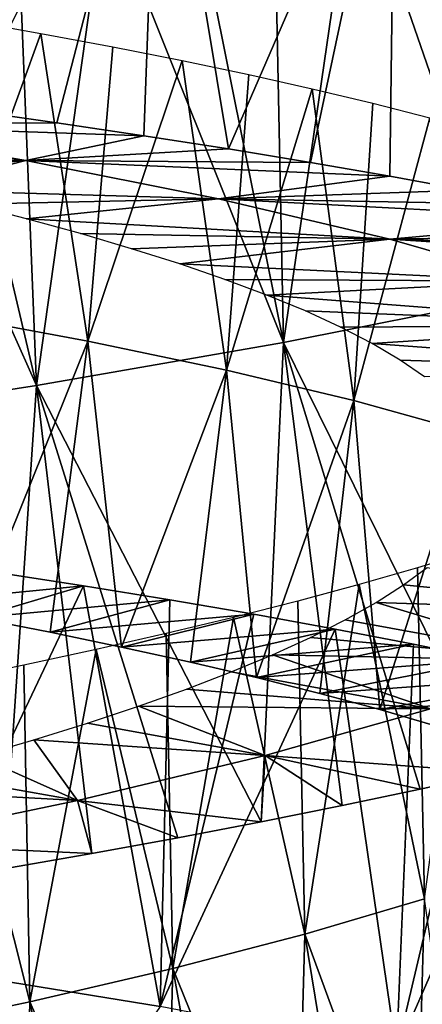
# Model space of a CAD drawing. Header units: millimetres. Extents: x -161 to 161, y -94 to 1149.
# Tile 856 of 1056: x 47.42 to 48.87, y 442 to 445.55. Entities that reach past the tile are written whole.
import ezdxf

# ---------------------------------------------------------------- set-up
doc = ezdxf.new("R2010")
doc.units = ezdxf.units.MM
doc.header["$LTSCALE"] = 81.481481
for name, color, linetype in [('85', 7, 'CONTINUOUS'), ('86', 7, 'CONTINUOUS'), ('87', 7, 'CONTINUOUS'), ('88', 7, 'CONTINUOUS')]:
    doc.layers.add(name, color=color, linetype=linetype)

msp = doc.modelspace()

# ---------------------------------------------------------------- linework, layer by layer
at = {"layer": '85', "color": 7, "linetype": 'CONTINUOUS', "true_color": 0xaaaaaa}
for points in [[(47.5513, 445.1791, -6.4266), (46.681, 445.1734, -5.4998), (47.2304, 445.2244, -6.5699), (47.5513, 445.1791, -6.4266)], [(47.8646, 445.1327, -6.2673), (46.681, 445.1734, -5.4998), (47.5513, 445.1791, -6.4266), (47.8646, 445.1327, -6.2673)], [(46.681, 445.1734, -5.4998), (47.4384, 445.0431, -5.1327), (46.3416, 445.0863, -4.3439), (46.681, 445.1734, -5.4998)], [(47.4384, 445.0431, -5.1327), (46.681, 445.1734, -5.4998), (47.8646, 445.1327, -6.2673), (47.4384, 445.0431, -5.1327)], [(48.1694, 445.0851, -6.0924), (47.4384, 445.0431, -5.1327), (47.8646, 445.1327, -6.2673), (48.1694, 445.0851, -6.0924)], [(46.3416, 445.0863, -4.3439), (47.4384, 445.0431, -5.1327), (46.5758, 445.0375, -4.2362), (46.3416, 445.0863, -4.3439)], [(48.465, 445.0365, -5.9025), (47.4384, 445.0431, -5.1327), (48.1694, 445.0851, -6.0924), (48.465, 445.0365, -5.9025)], [(46.5758, 445.0375, -4.2362), (47.4384, 445.0431, -5.1327), (46.8035, 444.9877, -4.1155), (46.5758, 445.0375, -4.2362)], [(46.8035, 444.9877, -4.1155), (47.4384, 445.0431, -5.1327), (47.0241, 444.937, -3.9821), (46.8035, 444.9877, -4.1155)], [(47.4384, 445.0431, -5.1327), (48.1338, 444.9053, -4.6602), (47.0241, 444.937, -3.9821), (47.4384, 445.0431, -5.1327)], [(48.1338, 444.9053, -4.6602), (47.4384, 445.0431, -5.1327), (48.7509, 444.9868, -5.698), (48.1338, 444.9053, -4.6602)], [(48.7509, 444.9868, -5.698), (47.4384, 445.0431, -5.1327), (48.465, 445.0365, -5.9025), (48.7509, 444.9868, -5.698)], [(49.0261, 444.9359, -5.4793), (48.1338, 444.9053, -4.6602), (48.7509, 444.9868, -5.698), (49.0261, 444.9359, -5.4793)], [(47.0241, 444.937, -3.9821), (48.1338, 444.9053, -4.6602), (47.2368, 444.8854, -3.8366), (47.0241, 444.937, -3.9821)], [(49.2897, 444.8841, -5.2471), (48.1338, 444.9053, -4.6602), (49.0261, 444.9359, -5.4793), (49.2897, 444.8841, -5.2471)], [(47.2368, 444.8854, -3.8366), (48.1338, 444.9053, -4.6602), (47.4409, 444.8329, -3.6794), (47.2368, 444.8854, -3.8366)], [(48.1338, 444.9053, -4.6602), (48.752, 444.7602, -4.0924), (47.4409, 444.8329, -3.6794), (48.1338, 444.9053, -4.6602)], [(48.752, 444.7602, -4.0924), (48.1338, 444.9053, -4.6602), (49.541, 444.8311, -5.0019), (48.752, 444.7602, -4.0924)], [(49.541, 444.8311, -5.0019), (48.1338, 444.9053, -4.6602), (49.2897, 444.8841, -5.2471), (49.541, 444.8311, -5.0019)], [(47.4409, 444.8329, -3.6794), (48.752, 444.7602, -4.0924), (47.6357, 444.7796, -3.5111), (47.4409, 444.8329, -3.6794)], [(49.7793, 444.7772, -4.7444), (48.752, 444.7602, -4.0924), (49.541, 444.8311, -5.0019), (49.7793, 444.7772, -4.7444)], [(47.6357, 444.7796, -3.5111), (48.752, 444.7602, -4.0924), (47.8202, 444.7254, -3.3323), (47.6357, 444.7796, -3.5111)], [(47.8202, 444.7254, -3.3323), (48.752, 444.7602, -4.0924), (47.994, 444.6704, -3.1434), (47.8202, 444.7254, -3.3323)], [(48.752, 444.7602, -4.0924), (49.2797, 444.6081, -3.4409), (47.994, 444.6704, -3.1434), (48.752, 444.7602, -4.0924)], [(50.0041, 444.7223, -4.4754), (48.752, 444.7602, -4.0924), (49.7793, 444.7772, -4.7444), (50.0041, 444.7223, -4.4754)], [(49.2797, 444.6081, -3.4409), (48.752, 444.7602, -4.0924), (50.2149, 444.6664, -4.1954), (49.2797, 444.6081, -3.4409)], [(50.2149, 444.6664, -4.1954), (48.752, 444.7602, -4.0924), (50.0041, 444.7223, -4.4754), (50.2149, 444.6664, -4.1954)], [(47.994, 444.6704, -3.1434), (49.2797, 444.6081, -3.4409), (48.1566, 444.6147, -2.9453), (47.994, 444.6704, -3.1434)], [(48.1566, 444.6147, -2.9453), (49.2797, 444.6081, -3.4409), (48.3077, 444.5582, -2.7383), (48.1566, 444.6147, -2.9453)], [(49.2797, 444.6081, -3.4409), (49.7065, 444.4495, -2.7205), (48.3077, 444.5582, -2.7383), (49.2797, 444.6081, -3.4409)], [(48.3077, 444.5582, -2.7383), (49.7065, 444.4495, -2.7205), (48.447, 444.5008, -2.5231), (48.3077, 444.5582, -2.7383)], [(48.447, 444.5008, -2.5231), (49.7065, 444.4495, -2.7205), (48.574, 444.4426, -2.3), (48.447, 444.5008, -2.5231)], [(48.574, 444.4426, -2.3), (49.7065, 444.4495, -2.7205), (48.6883, 444.3836, -2.0699), (48.574, 444.4426, -2.3)], [(49.7065, 444.4495, -2.7205), (50.0225, 444.2852, -1.9462), (48.6883, 444.3836, -2.0699), (49.7065, 444.4495, -2.7205)], [(48.6883, 444.3836, -2.0699), (50.0225, 444.2852, -1.9462), (48.789, 444.324, -1.8338), (48.6883, 444.3836, -2.0699)], [(48.789, 444.324, -1.8338), (50.0225, 444.2852, -1.9462), (48.8759, 444.2638, -1.5926), (48.789, 444.324, -1.8338)], [(48.8859, 443.5766, 1.1708), (49.7995, 443.4142, 2.1316), (48.8011, 443.5132, 1.4113), (48.8859, 443.5766, 1.1708)], [(48.8011, 443.5132, 1.4113), (49.7995, 443.4142, 2.1316), (48.7026, 443.45, 1.6465), (48.8011, 443.5132, 1.4113)], [(48.7026, 443.45, 1.6465), (49.4006, 443.239, 2.8653), (48.5907, 443.3869, 1.8757), (48.7026, 443.45, 1.6465)], [(49.7995, 443.4142, 2.1316), (49.4006, 443.239, 2.8653), (48.7026, 443.45, 1.6465), (49.7995, 443.4142, 2.1316)], [(48.5907, 443.3869, 1.8757), (49.4006, 443.239, 2.8653), (48.466, 443.3242, 2.098), (48.5907, 443.3869, 1.8757)], [(48.466, 443.3242, 2.098), (49.4006, 443.239, 2.8653), (48.3287, 443.2617, 2.3131), (48.466, 443.3242, 2.098)], [(48.3287, 443.2617, 2.3131), (48.8982, 443.0667, 3.5334), (48.1793, 443.1995, 2.5203), (48.3287, 443.2617, 2.3131)], [(49.4006, 443.239, 2.8653), (48.8982, 443.0667, 3.5334), (48.3287, 443.2617, 2.3131), (49.4006, 443.239, 2.8653)], [(48.1793, 443.1995, 2.5203), (48.8982, 443.0667, 3.5334), (48.018, 443.1377, 2.7191), (48.1793, 443.1995, 2.5203)], [(48.018, 443.1377, 2.7191), (48.8982, 443.0667, 3.5334), (47.8453, 443.0763, 2.9088), (48.018, 443.1377, 2.7191)], [(47.8453, 443.0763, 2.9088), (48.3023, 442.8987, 4.121), (47.6618, 443.0154, 3.0885), (47.8453, 443.0763, 2.9088)], [(48.8982, 443.0667, 3.5334), (48.3023, 442.8987, 4.121), (47.8453, 443.0763, 2.9088), (48.8982, 443.0667, 3.5334)], [(48.3023, 442.8987, 4.121), (48.8982, 443.0667, 3.5334), (49.1319, 442.8376, 4.9875), (48.3023, 442.8987, 4.121)], [(47.6618, 443.0154, 3.0885), (48.3023, 442.8987, 4.121), (47.4681, 442.9552, 3.2573), (47.6618, 443.0154, 3.0885)], [(47.4681, 442.9552, 3.2573), (47.6256, 442.7364, 4.6155), (47.2654, 442.8957, 3.4146), (47.4681, 442.9552, 3.2573)], [(48.3023, 442.8987, 4.121), (47.6256, 442.7364, 4.6155), (47.4681, 442.9552, 3.2573), (48.3023, 442.8987, 4.121)], [(47.2654, 442.8957, 3.4146), (47.6256, 442.7364, 4.6155), (47.0542, 442.8371, 3.5602), (47.2654, 442.8957, 3.4146)], [(47.6256, 442.7364, 4.6155), (48.3023, 442.8987, 4.121), (48.2881, 442.659, 5.613), (47.6256, 442.7364, 4.6155)], [(48.2881, 442.659, 5.613), (48.3023, 442.8987, 4.121), (48.5797, 442.7176, 5.4188), (48.2881, 442.659, 5.613)], [(48.5797, 442.7176, 5.4188), (48.3023, 442.8987, 4.121), (48.8613, 442.7772, 5.2101), (48.5797, 442.7176, 5.4188)], [(48.8613, 442.7772, 5.2101), (48.3023, 442.8987, 4.121), (49.1319, 442.8376, 4.9875), (48.8613, 442.7772, 5.2101)], [(47.0542, 442.8371, 3.5602), (47.6256, 442.7364, 4.6155), (46.835, 442.7794, 3.6936), (47.0542, 442.8371, 3.5602)], [(47.6256, 442.7364, 4.6155), (46.8828, 442.5811, 5.0068), (46.835, 442.7794, 3.6936), (47.6256, 442.7364, 4.6155)], [(46.8828, 442.5811, 5.0068), (47.6256, 442.7364, 4.6155), (47.6773, 442.5449, 5.9562), (46.8828, 442.5811, 5.0068)], [(47.6773, 442.5449, 5.9562), (47.6256, 442.7364, 4.6155), (47.987, 442.6014, 5.7923), (47.6773, 442.5449, 5.9562)], [(47.987, 442.6014, 5.7923), (47.6256, 442.7364, 4.6155), (48.2881, 442.659, 5.613), (47.987, 442.6014, 5.7923)], [(47.3595, 442.4895, 6.1044), (46.8828, 442.5811, 5.0068), (47.6773, 442.5449, 5.9562), (47.3595, 442.4895, 6.1044)]]:
    msp.add_3dface(points, dxfattribs=at)
at = {"layer": '86', "color": 7, "linetype": 'CONTINUOUS', "true_color": 0xaaaaaa}
for points in [[(47.6469, 443.51, -6.4962), (47.3275, 443.559, -6.6437), (46.9866, 443.4449, -5.4855), (47.6469, 443.51, -6.4962)], [(47.2604, 443.3943, -5.35), (47.6469, 443.51, -6.4962), (46.9866, 443.4449, -5.4855), (47.2604, 443.3943, -5.35)], [(47.9583, 443.4594, -6.3329), (47.6469, 443.51, -6.4962), (47.2604, 443.3943, -5.35), (47.9583, 443.4594, -6.3329)], [(47.5266, 443.3424, -5.2003), (47.9583, 443.4594, -6.3329), (47.2604, 443.3943, -5.35), (47.5266, 443.3424, -5.2003)], [(48.261, 443.4074, -6.1542), (47.9583, 443.4594, -6.3329), (47.5266, 443.3424, -5.2003), (48.261, 443.4074, -6.1542)], [(47.7842, 443.2892, -5.037), (48.261, 443.4074, -6.1542), (47.5266, 443.3424, -5.2003), (47.7842, 443.2892, -5.037)], [(48.5542, 443.354, -5.9606), (48.261, 443.4074, -6.1542), (47.7842, 443.2892, -5.037), (48.5542, 443.354, -5.9606)], [(48.0326, 443.2347, -4.8604), (48.5542, 443.354, -5.9606), (47.7842, 443.2892, -5.037), (48.0326, 443.2347, -4.8604)], [(48.8371, 443.2992, -5.7525), (48.5542, 443.354, -5.9606), (48.0326, 443.2347, -4.8604), (48.8371, 443.2992, -5.7525)], [(48.2711, 443.179, -4.6712), (48.8371, 443.2992, -5.7525), (48.0326, 443.2347, -4.8604), (48.2711, 443.179, -4.6712)], [(49.1091, 443.243, -5.5306), (48.8371, 443.2992, -5.7525), (48.2711, 443.179, -4.6712), (49.1091, 443.243, -5.5306)], [(48.4989, 443.1221, -4.4698), (49.1091, 443.243, -5.5306), (48.2711, 443.179, -4.6712), (48.4989, 443.1221, -4.4698)], [(49.3692, 443.1854, -5.2954), (49.1091, 443.243, -5.5306), (48.4989, 443.1221, -4.4698), (49.3692, 443.1854, -5.2954)], [(48.7154, 443.0639, -4.2567), (49.3692, 443.1854, -5.2954), (48.4989, 443.1221, -4.4698), (48.7154, 443.0639, -4.2567)], [(49.6168, 443.1265, -5.0473), (49.3692, 443.1854, -5.2954), (48.7154, 443.0639, -4.2567), (49.6168, 443.1265, -5.0473)], [(48.92, 443.0046, -4.0324), (49.6168, 443.1265, -5.0473), (48.7154, 443.0639, -4.2567), (48.92, 443.0046, -4.0324)]]:
    msp.add_3dface(points, dxfattribs=at)
at = {"layer": '87', "color": 7, "linetype": 'CONTINUOUS', "true_color": 0xaaaaaa}
for points in [[(47.2304, 445.2244, -6.5699), (46.9923, 446.7242, -6.5937), (47.9181, 446.6005, -6.1653), (47.2304, 445.2244, -6.5699)], [(47.5513, 445.1791, -6.4266), (47.2304, 445.2244, -6.5699), (47.9181, 446.6005, -6.1653), (47.5513, 445.1791, -6.4266)], [(47.8646, 445.1327, -6.2673), (47.5513, 445.1791, -6.4266), (47.9181, 446.6005, -6.1653), (47.8646, 445.1327, -6.2673)], [(48.1694, 445.0851, -6.0924), (47.8646, 445.1327, -6.2673), (47.9181, 446.6005, -6.1653), (48.1694, 445.0851, -6.0924)], [(48.1694, 445.0851, -6.0924), (47.9181, 446.6005, -6.1653), (48.7712, 446.4703, -5.6071), (48.1694, 445.0851, -6.0924)], [(48.465, 445.0365, -5.9025), (48.1694, 445.0851, -6.0924), (48.7712, 446.4703, -5.6071), (48.465, 445.0365, -5.9025)], [(48.7509, 444.9868, -5.698), (48.465, 445.0365, -5.9025), (48.7712, 446.4703, -5.6071), (48.7509, 444.9868, -5.698)], [(49.0261, 444.9359, -5.4793), (48.7509, 444.9868, -5.698), (48.7712, 446.4703, -5.6071), (49.0261, 444.9359, -5.4793)], [(49.0261, 444.9359, -5.4793), (48.7712, 446.4703, -5.6071), (49.5334, 446.3335, -4.9314), (49.0261, 444.9359, -5.4793)], [(48.9034, 446.1979, 5.3773), (48.6237, 446.1467, 5.5902), (49.1764, 444.5481, 5.0647), (48.9034, 446.1979, 5.3773)], [(48.6237, 446.1467, 5.5902), (48.3337, 446.0959, 5.7888), (48.3678, 444.3872, 5.6815), (48.6237, 446.1467, 5.5902)], [(49.1764, 444.5481, 5.0647), (48.6237, 446.1467, 5.5902), (48.3678, 444.3872, 5.6815), (49.1764, 444.5481, 5.0647)], [(48.3337, 446.0959, 5.7888), (48.0341, 446.0455, 5.9726), (48.3678, 444.3872, 5.6815), (48.3337, 446.0959, 5.7888)], [(48.0341, 446.0455, 5.9726), (47.7256, 445.9955, 6.141), (48.3678, 444.3872, 5.6815), (48.0341, 446.0455, 5.9726)], [(47.7256, 445.9955, 6.141), (47.409, 445.946, 6.2937), (47.4771, 444.2321, 6.1744), (47.7256, 445.9955, 6.141)], [(48.3678, 444.3872, 5.6815), (47.7256, 445.9955, 6.141), (47.4771, 444.2321, 6.1744), (48.3678, 444.3872, 5.6815)], [(47.409, 445.946, 6.2937), (47.0851, 445.897, 6.4301), (47.4771, 444.2321, 6.1744), (47.409, 445.946, 6.2937)], [(47.0851, 445.897, 6.4301), (46.7547, 445.8486, 6.5498), (47.4771, 444.2321, 6.1744), (47.0851, 445.897, 6.4301)], [(47.4771, 444.2321, 6.1744), (46.7547, 445.8486, 6.5498), (46.5229, 444.084, 6.5317), (47.4771, 444.2321, 6.1744)], [(49.1319, 442.8376, 4.9875), (49.1764, 444.5481, 5.0647), (48.3678, 444.3872, 5.6815), (49.1319, 442.8376, 4.9875)], [(48.2881, 442.659, 5.613), (48.3678, 444.3872, 5.6815), (47.4771, 444.2321, 6.1744), (48.2881, 442.659, 5.613)], [(48.2881, 442.659, 5.613), (48.5797, 442.7176, 5.4188), (48.3678, 444.3872, 5.6815), (48.2881, 442.659, 5.613)], [(48.5797, 442.7176, 5.4188), (48.8613, 442.7772, 5.2101), (48.3678, 444.3872, 5.6815), (48.5797, 442.7176, 5.4188)], [(48.8613, 442.7772, 5.2101), (49.1319, 442.8376, 4.9875), (48.3678, 444.3872, 5.6815), (48.8613, 442.7772, 5.2101)], [(47.3595, 442.4895, 6.1044), (47.4771, 444.2321, 6.1744), (46.5229, 444.084, 6.5317), (47.3595, 442.4895, 6.1044)], [(47.3595, 442.4895, 6.1044), (47.6773, 442.5449, 5.9562), (47.4771, 444.2321, 6.1744), (47.3595, 442.4895, 6.1044)], [(47.6773, 442.5449, 5.9562), (47.987, 442.6014, 5.7923), (47.4771, 444.2321, 6.1744), (47.6773, 442.5449, 5.9562)], [(47.987, 442.6014, 5.7923), (48.2881, 442.659, 5.613), (47.4771, 444.2321, 6.1744), (47.987, 442.6014, 5.7923)], [(47.3275, 443.559, -6.6437), (47.6469, 443.51, -6.4962), (46.9981, 442.1439, -6.9083), (47.3275, 443.559, -6.6437)], [(46.9981, 442.1439, -6.9083), (47.6469, 443.51, -6.4962), (47.9234, 441.9936, -6.4876), (46.9981, 442.1439, -6.9083)], [(47.6469, 443.51, -6.4962), (47.9583, 443.4594, -6.3329), (47.9234, 441.9936, -6.4876), (47.6469, 443.51, -6.4962)], [(47.9583, 443.4594, -6.3329), (48.261, 443.4074, -6.1542), (47.9234, 441.9936, -6.4876), (47.9583, 443.4594, -6.3329)], [(48.261, 443.4074, -6.1542), (48.5542, 443.354, -5.9606), (47.9234, 441.9936, -6.4876), (48.261, 443.4074, -6.1542)], [(47.9234, 441.9936, -6.4876), (48.5542, 443.354, -5.9606), (48.7761, 441.8286, -5.9379), (47.9234, 441.9936, -6.4876)], [(48.5542, 443.354, -5.9606), (48.8371, 443.2992, -5.7525), (48.7761, 441.8286, -5.9379), (48.5542, 443.354, -5.9606)], [(48.8371, 443.2992, -5.7525), (49.1091, 443.243, -5.5306), (48.7761, 441.8286, -5.9379), (48.8371, 443.2992, -5.7525)], [(49.1091, 443.243, -5.5306), (49.3692, 443.1854, -5.2954), (48.7761, 441.8286, -5.9379), (49.1091, 443.243, -5.5306)], [(48.7761, 441.8286, -5.9379), (49.3692, 443.1854, -5.2954), (49.5377, 441.6498, -5.2714), (48.7761, 441.8286, -5.9379)], [(47.0214, 440.6799, -7.0614), (46.9981, 442.1439, -6.9083), (47.9234, 441.9936, -6.4876), (47.0214, 440.6799, -7.0614)]]:
    msp.add_3dface(points, dxfattribs=at)
at = {"layer": '88', "color": 7, "linetype": 'CONTINUOUS', "true_color": 0xaaaaaa}
for points in [[(47.4933, 445.5012, -5.0742), (47.1256, 444.4922, -5.3392), (47.2255, 445.5488, -5.2238), (47.4933, 445.5012, -5.0742)], [(47.6622, 444.3918, -5.0355), (47.1256, 444.4922, -5.3392), (47.4933, 445.5012, -5.0742), (47.6622, 444.3918, -5.0355)], [(47.7526, 445.4527, -4.9107), (47.6622, 444.3918, -5.0355), (47.4933, 445.5012, -5.0742), (47.7526, 445.4527, -4.9107)], [(48.0026, 445.4034, -4.734), (47.6622, 444.3918, -5.0355), (47.7526, 445.4527, -4.9107), (48.0026, 445.4034, -4.734)], [(48.1629, 444.2869, -4.6769), (47.6622, 444.3918, -5.0355), (48.0026, 445.4034, -4.734), (48.1629, 444.2869, -4.6769)], [(48.2426, 445.3532, -4.5445), (48.1629, 444.2869, -4.6769), (48.0026, 445.4034, -4.734), (48.2426, 445.3532, -4.5445)], [(48.4719, 445.3021, -4.3429), (48.1629, 444.2869, -4.6769), (48.2426, 445.3532, -4.5445), (48.4719, 445.3021, -4.3429)], [(48.6218, 444.1777, -4.2674), (48.1629, 444.2869, -4.6769), (48.4719, 445.3021, -4.3429), (48.6218, 444.1777, -4.2674)], [(48.69, 445.2502, -4.1294), (48.6218, 444.1777, -4.2674), (48.4719, 445.3021, -4.3429), (48.69, 445.2502, -4.1294)], [(48.8963, 445.1974, -3.9045), (48.6218, 444.1777, -4.2674), (48.69, 445.2502, -4.1294), (48.8963, 445.1974, -3.9045)], [(49.0333, 444.0642, -3.8112), (48.6218, 444.1777, -4.2674), (48.8963, 445.1974, -3.9045), (49.0333, 444.0642, -3.8112)], [(47.2604, 443.3943, -5.35), (47.1256, 444.4922, -5.3392), (47.6622, 444.3918, -5.0355), (47.2604, 443.3943, -5.35)], [(47.5266, 443.3424, -5.2003), (47.2604, 443.3943, -5.35), (47.6622, 444.3918, -5.0355), (47.5266, 443.3424, -5.2003)], [(47.7842, 443.2892, -5.037), (47.5266, 443.3424, -5.2003), (47.6622, 444.3918, -5.0355), (47.7842, 443.2892, -5.037)], [(47.7842, 443.2892, -5.037), (47.6622, 444.3918, -5.0355), (48.1629, 444.2869, -4.6769), (47.7842, 443.2892, -5.037)], [(48.0326, 443.2347, -4.8604), (47.7842, 443.2892, -5.037), (48.1629, 444.2869, -4.6769), (48.0326, 443.2347, -4.8604)], [(48.2711, 443.179, -4.6712), (48.0326, 443.2347, -4.8604), (48.1629, 444.2869, -4.6769), (48.2711, 443.179, -4.6712)], [(48.2711, 443.179, -4.6712), (48.1629, 444.2869, -4.6769), (48.6218, 444.1777, -4.2674), (48.2711, 443.179, -4.6712)], [(48.4989, 443.1221, -4.4698), (48.2711, 443.179, -4.6712), (48.6218, 444.1777, -4.2674), (48.4989, 443.1221, -4.4698)], [(48.7154, 443.0639, -4.2567), (48.4989, 443.1221, -4.4698), (48.6218, 444.1777, -4.2674), (48.7154, 443.0639, -4.2567)], [(48.7154, 443.0639, -4.2567), (48.6218, 444.1777, -4.2674), (49.0333, 444.0642, -3.8112), (48.7154, 443.0639, -4.2567)], [(48.92, 443.0046, -4.0324), (48.7154, 443.0639, -4.2567), (49.0333, 444.0642, -3.8112), (48.92, 443.0046, -4.0324)], [(48.851, 443.5748, 3.6254), (48.8763, 442.3813, 3.5033), (49.0483, 443.6355, 3.3926), (48.851, 443.5748, 3.6254)], [(48.6412, 443.5145, 3.8475), (48.8763, 442.3813, 3.5033), (48.851, 443.5748, 3.6254), (48.6412, 443.5145, 3.8475)], [(48.4197, 443.4548, 4.0579), (48.4454, 442.2542, 3.9391), (48.6412, 443.5145, 3.8475), (48.4197, 443.4548, 4.0579)], [(48.4454, 442.2542, 3.9391), (48.8763, 442.3813, 3.5033), (48.6412, 443.5145, 3.8475), (48.4454, 442.2542, 3.9391)], [(48.1872, 443.3958, 4.256), (48.4454, 442.2542, 3.9391), (48.4197, 443.4548, 4.0579), (48.1872, 443.3958, 4.256)], [(47.9444, 443.3376, 4.4415), (47.9693, 442.1305, 4.3262), (48.1872, 443.3958, 4.256), (47.9444, 443.3376, 4.4415)], [(47.9693, 442.1305, 4.3262), (48.4454, 442.2542, 3.9391), (48.1872, 443.3958, 4.256), (47.9693, 442.1305, 4.3262)], [(47.6922, 443.2801, 4.6137), (47.9693, 442.1305, 4.3262), (47.9444, 443.3376, 4.4415), (47.6922, 443.2801, 4.6137)], [(47.4312, 443.2235, 4.7724), (47.4537, 442.0106, 4.6606), (47.6922, 443.2801, 4.6137), (47.4312, 443.2235, 4.7724)], [(47.4537, 442.0106, 4.6606), (47.9693, 442.1305, 4.3262), (47.6922, 443.2801, 4.6137), (47.4537, 442.0106, 4.6606)], [(47.1619, 443.1678, 4.9171), (47.4537, 442.0106, 4.6606), (47.4312, 443.2235, 4.7724), (47.1619, 443.1678, 4.9171)], [(46.9045, 441.895, 4.9383), (47.4537, 442.0106, 4.6606), (47.1619, 443.1678, 4.9171), (46.9045, 441.895, 4.9383)], [(48.843, 441.1707, 3.4294), (48.8763, 442.3813, 3.5033), (48.4454, 442.2542, 3.9391), (48.843, 441.1707, 3.4294)], [(48.843, 441.1707, 3.4294), (49.0404, 441.2379, 3.1994), (48.8763, 442.3813, 3.5033), (48.843, 441.1707, 3.4294)], [(48.4118, 441.0387, 3.8564), (48.4454, 442.2542, 3.9391), (47.9693, 442.1305, 4.3262), (48.4118, 441.0387, 3.8564)], [(48.4118, 441.0387, 3.8564), (48.6332, 441.1042, 3.6487), (48.4454, 442.2542, 3.9391), (48.4118, 441.0387, 3.8564)], [(48.6332, 441.1042, 3.6487), (48.843, 441.1707, 3.4294), (48.4454, 442.2542, 3.9391), (48.6332, 441.1042, 3.6487)], [(47.937, 440.9109, 4.2347), (47.9693, 442.1305, 4.3262), (47.4537, 442.0106, 4.6606), (47.937, 440.9109, 4.2347)], [(47.937, 440.9109, 4.2347), (48.1795, 440.9742, 4.0519), (47.9693, 442.1305, 4.3262), (47.937, 440.9109, 4.2347)], [(48.1795, 440.9742, 4.0519), (48.4118, 441.0387, 3.8564), (47.9693, 442.1305, 4.3262), (48.1795, 440.9742, 4.0519)], [(47.4246, 440.7877, 4.5607), (47.4537, 442.0106, 4.6606), (46.9045, 441.895, 4.9383), (47.4246, 440.7877, 4.5607)], [(47.4246, 440.7877, 4.5607), (47.6852, 440.8487, 4.4045), (47.4537, 442.0106, 4.6606), (47.4246, 440.7877, 4.5607)], [(47.6852, 440.8487, 4.4045), (47.937, 440.9109, 4.2347), (47.4537, 442.0106, 4.6606), (47.6852, 440.8487, 4.4045)]]:
    msp.add_3dface(points, dxfattribs=at)

doc.saveas('drawing.dxf')
